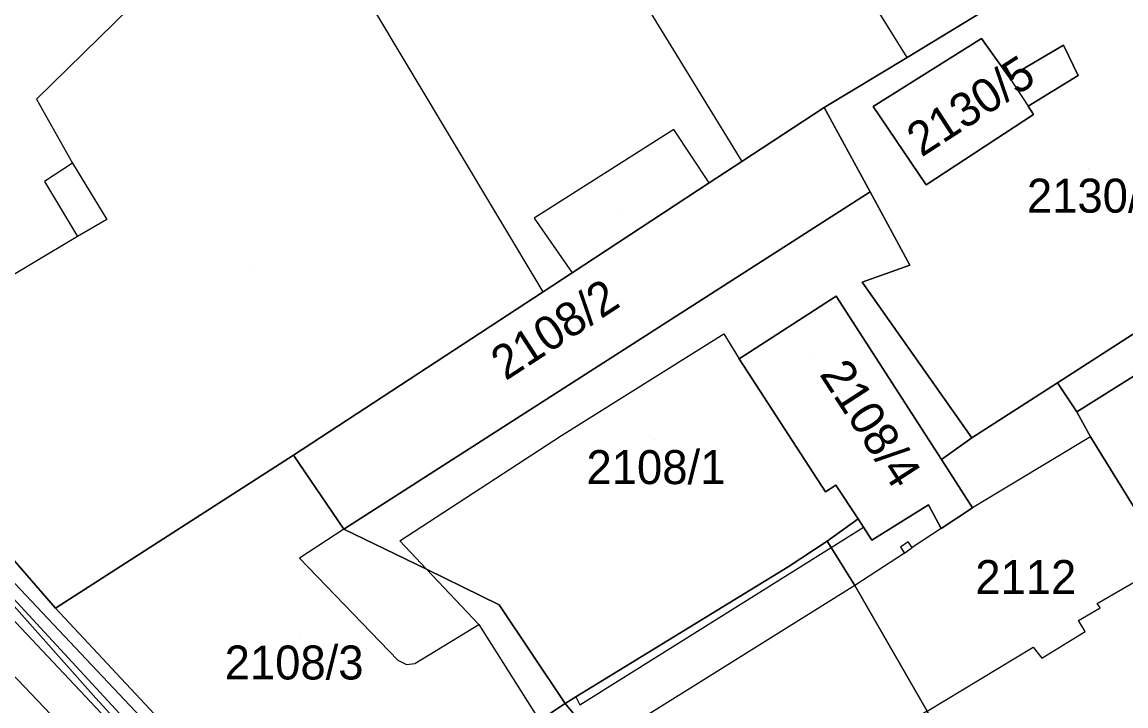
# Model space of a CAD drawing. Extents: x -263423 to -261326, y -1240067 to -1237864.
# Drawn here: x -262715.7 to -262650.7, y -1238849.9 to -1238809.7 of the extents above; entities that cross this region are included whole.
import ezdxf

# ---------------------------------------------------------------- set-up
doc = ezdxf.new("R2010")
doc.units = 0
for name, color, linetype in [('body_kn', 7, 'Continuous'), ('kladpar_druhypozemkov', 7, 'Continuous'), ('kladpar_hranice', 7, 'Continuous'), ('kladpar_parcelnecisla', 7, 'Continuous'), ('kladpar_plochy', 7, 'Continuous'), ('tarchy_linie', 7, 'Continuous'), ('zappar_hrandruhpozemk', 7, 'Continuous')]:
    doc.layers.add(name, color=color, linetype=linetype)

msp = doc.modelspace()

# ---------------------------------------------------------------- linework, layer by layer
at = {"layer": 'body_kn'}
for p, q in [((-262659.2, -1238810.63), (-262659.2, -1238810.63)), ((-262659.2, -1238810.63), (-262659.2, -1238810.63)), ((-262654.36, -1238811.02), (-262654.36, -1238811.02)), ((-262663.57, -1238811.74), (-262663.57, -1238811.74)), ((-262663.57, -1238811.74), (-262663.57, -1238811.74)), ((-262657.57, -1238812.9), (-262657.57, -1238812.9)), ((-262657.57, -1238812.9), (-262657.57, -1238812.9)), ((-262653.5, -1238812.81), (-262653.5, -1238812.81)), ((-262714.86, -1238814.2), (-262714.86, -1238814.2)), ((-262665.57, -1238814.64), (-262665.57, -1238814.64)), ((-262656.45, -1238814.61), (-262656.45, -1238814.61)), ((-262668.46, -1238814.7), (-262668.46, -1238814.7)), ((-262656.14, -1238815.11), (-262656.14, -1238815.11)), ((-262677.32, -1238815.98), (-262677.32, -1238815.98)), ((-262673.31, -1238817.87), (-262673.31, -1238817.87)), ((-262712.73, -1238817.97), (-262712.73, -1238817.97)), ((-262712.73, -1238817.97), (-262712.73, -1238817.97)), ((-262714.38, -1238819.04), (-262714.38, -1238819.04)), ((-262675.23, -1238819.13), (-262675.23, -1238819.13)), ((-262675.23, -1238819.13), (-262675.23, -1238819.13)), ((-262665.75, -1238819.66), (-262665.75, -1238819.66)), ((-262665.75, -1238819.66), (-262665.75, -1238819.66)), ((-262662.46, -1238819.25), (-262662.46, -1238819.25)), ((-262710.72, -1238821.29), (-262710.72, -1238821.29)), ((-262685.54, -1238821.2), (-262685.54, -1238821.2)), ((-262712.44, -1238822.29), (-262712.44, -1238822.29)), ((-262663.41, -1238823.98), (-262663.41, -1238823.98)), ((-262683.31, -1238824.42), (-262683.31, -1238824.42)), ((-262666.23, -1238824.98), (-262666.23, -1238824.98)), ((-262685.02, -1238825.54), (-262685.02, -1238825.54)), ((-262685.02, -1238825.54), (-262685.02, -1238825.54)), ((-262667.76, -1238825.8), (-262667.76, -1238825.8)), ((-262674.37, -1238828.01), (-262674.37, -1238828.01)), ((-262673.47, -1238829.48), (-262673.47, -1238829.48)), ((-262654.72, -1238830.89), (-262654.72, -1238830.89)), ((-262654.72, -1238830.89), (-262654.72, -1238830.89)), ((-262653.58, -1238832.61), (-262653.58, -1238832.61)), ((-262683.93, -1238833.99), (-262683.93, -1238833.99)), ((-262659.76, -1238834.14), (-262659.76, -1238834.14)), ((-262652.77, -1238834.08), (-262652.77, -1238834.08)), ((-262652.77, -1238834.08), (-262652.77, -1238834.08)), ((-262699.71, -1238835.16), (-262699.71, -1238835.16)), ((-262661.56, -1238835.42), (-262661.56, -1238835.42)), ((-262661.56, -1238835.42), (-262661.56, -1238835.42)), ((-262668.38, -1238837.32), (-262668.38, -1238837.32)), ((-262667.77, -1238836.93), (-262667.77, -1238836.93)), ((-262662.32, -1238838.08), (-262662.32, -1238838.08)), ((-262659.73, -1238838.26), (-262659.73, -1238838.26)), ((-262666.47, -1238838.91), (-262666.47, -1238838.91)), ((-262696.76, -1238839.51), (-262696.76, -1238839.51)), ((-262696.76, -1238839.51), (-262696.76, -1238839.51)), ((-262666.15, -1238839.39), (-262666.15, -1238839.39)), ((-262661.57, -1238839.48), (-262661.57, -1238839.48)), ((-262661.57, -1238839.48), (-262661.57, -1238839.48)), ((-262693.46, -1238840.2), (-262693.46, -1238840.2)), ((-262668.29, -1238840.21), (-262668.29, -1238840.21)), ((-262668.06, -1238840.59), (-262668.06, -1238840.59)), ((-262668.06, -1238840.59), (-262668.06, -1238840.59)), ((-262665.65, -1238840.15), (-262665.65, -1238840.15)), ((-262663.96, -1238840.58), (-262663.96, -1238840.58)), ((-262663.51, -1238840.25), (-262663.51, -1238840.25)), ((-262663.28, -1238840.6), (-262663.28, -1238840.6)), ((-262699.37, -1238841.21), (-262699.37, -1238841.21)), ((-262663.73, -1238840.92), (-262663.73, -1238840.92)), ((-262691.88, -1238841.87), (-262691.88, -1238841.87)), ((-262691.88, -1238841.87), (-262691.88, -1238841.87)), ((-262670.58, -1238841.72), (-262670.58, -1238841.72)), ((-262670.58, -1238841.72), (-262670.58, -1238841.72)), ((-262666.66, -1238842.83), (-262666.66, -1238842.83)), ((-262666.66, -1238842.83), (-262666.66, -1238842.83)), ((-262652.39, -1238843.88), (-262652.39, -1238843.88)), ((-262713.73, -1238844.16), (-262713.73, -1238844.16)), ((-262687.6, -1238843.96), (-262687.6, -1238843.96)), ((-262652.2, -1238844.14), (-262652.2, -1238844.14)), ((-262688.81, -1238845.12), (-262688.81, -1238845.12)), ((-262688.81, -1238845.12), (-262688.81, -1238845.12)), ((-262653.48, -1238844.89), (-262653.48, -1238844.89)), ((-262653.1, -1238845.53), (-262653.1, -1238845.53)), ((-262656.15, -1238846.46), (-262656.15, -1238846.46)), ((-262655.65, -1238847.1), (-262655.65, -1238847.1)), ((-262693.58, -1238847.22), (-262693.58, -1238847.22)), ((-262693.07, -1238847.48), (-262693.07, -1238847.48)), ((-262692.57, -1238847.42), (-262692.57, -1238847.42)), ((-262711.36, -1238849.46), (-262711.36, -1238849.46)), ((-262683.09, -1238849.38), (-262683.09, -1238849.38)), ((-262683.09, -1238849.38), (-262683.09, -1238849.38)), ((-262683.71, -1238849.78), (-262683.71, -1238849.78)), ((-262682.85, -1238849.86), (-262682.85, -1238849.86))]:
    msp.add_line(p, q, dxfattribs=at)
at = {"layer": 'kladpar_druhypozemkov'}
for p, q in [((-262660.83, -1238813.83), (-262660.83, -1238813.83)), ((-262652.87, -1238818.27), (-262652.87, -1238818.27)), ((-262680.55, -1238820.76), (-262680.55, -1238820.76)), ((-262702.25, -1238824.06), (-262702.25, -1238824.06)), ((-262684.3, -1238826.34), (-262684.3, -1238826.34)), ((-262669.28, -1238829.16), (-262669.28, -1238829.16)), ((-262678.48, -1238834.26), (-262678.48, -1238834.26)), ((-262657.42, -1238841.04), (-262657.42, -1238841.04)), ((-262699.38, -1238845.66), (-262699.38, -1238845.66))]:
    msp.add_line(p, q, dxfattribs=at)
at = {"layer": 'kladpar_hranice'}
for points in [[(-262661.35, -1238757.6), (-262654.45, -1238779.12), (-262656.5, -1238779.77), (-262652.53, -1238792.75), (-262652.03, -1238792.69), (-262649.75, -1238800.3), (-262649.08, -1238802.62), (-262648.39, -1238805.01), (-262643.62, -1238821.23), (-262641.83, -1238820.66), (-262641.2, -1238822.19), (-262654.72, -1238830.89), (-262659.76, -1238834.14), (-262666.23, -1238824.98), (-262663.41, -1238823.98), (-262665.75, -1238819.66), (-262668.46, -1238814.7), (-262663.57, -1238811.74), (-262658.77, -1238808.82), (-262658.22, -1238808.5)], [(-262683.92, -1238760.48), (-262668.52, -1238789.97), (-262658.77, -1238808.82), (-262663.57, -1238811.74), (-262668.46, -1238814.7), (-262673.31, -1238817.87), (-262675.23, -1238819.13), (-262683.31, -1238824.42), (-262685.02, -1238825.54), (-262699.71, -1238835.16), (-262713.73, -1238844.16), (-262725.81, -1238830.28), (-262734.56, -1238820.42), (-262740.17, -1238814.09), (-262741.61, -1238811.73), (-262745.93, -1238803.88), (-262752.13, -1238792.32), (-262744.18, -1238788.62), (-262721.78, -1238777.97), (-262710.33, -1238772.51)], [(-262653.5, -1238812.81), (-262654.36, -1238811.02), (-262657.57, -1238812.9), (-262659.2, -1238810.63), (-262665.57, -1238814.64), (-262662.46, -1238819.25), (-262656.14, -1238815.11), (-262656.45, -1238814.61), (-262653.5, -1238812.81)], [(-262659.2, -1238810.63), (-262657.57, -1238812.9), (-262654.36, -1238811.02), (-262653.5, -1238812.81), (-262656.45, -1238814.61), (-262656.14, -1238815.11), (-262662.46, -1238819.25), (-262665.57, -1238814.64), (-262659.2, -1238810.63)], [(-262675.23, -1238819.13), (-262673.31, -1238817.87), (-262668.46, -1238814.7), (-262665.75, -1238819.66), (-262696.76, -1238839.51), (-262699.71, -1238835.16), (-262685.02, -1238825.54), (-262683.31, -1238824.42), (-262675.23, -1238819.13)], [(-262665.75, -1238819.66), (-262663.41, -1238823.98), (-262666.23, -1238824.98), (-262659.76, -1238834.14), (-262661.56, -1238835.42), (-262667.76, -1238825.8), (-262673.47, -1238829.48), (-262668.38, -1238837.32), (-262667.77, -1238836.93), (-262666.47, -1238838.91), (-262668.29, -1238840.21), (-262670.58, -1238841.72), (-262683.09, -1238849.38), (-262683.71, -1238849.78), (-262687.6, -1238843.96), (-262691.88, -1238841.87), (-262696.76, -1238839.51), (-262665.75, -1238819.66)], [(-262641.2, -1238822.19), (-262637.26, -1238829.03), (-262635.46, -1238828.04), (-262632.1, -1238835.32), (-262633.51, -1238837.34), (-262631.28, -1238841.04), (-262632.4, -1238841.79), (-262643.48, -1238849.09), (-262644.93, -1238846.86), (-262647.75, -1238842.19), (-262647.05, -1238842.01), (-262646.6, -1238841.69), (-262646.28, -1238841.25), (-262646.15, -1238840.74), (-262645.96, -1238840.17), (-262642.2, -1238838.03), (-262647.79, -1238828.97), (-262653.58, -1238832.61), (-262654.72, -1238830.89), (-262641.2, -1238822.19)], [(-262661.56, -1238835.42), (-262659.73, -1238838.26), (-262661.57, -1238839.48), (-262662.32, -1238838.08), (-262665.65, -1238840.15), (-262666.15, -1238839.39), (-262666.47, -1238838.91), (-262667.77, -1238836.93), (-262668.38, -1238837.32), (-262673.47, -1238829.48), (-262667.76, -1238825.8), (-262661.56, -1238835.42)], [(-262647.79, -1238828.97), (-262642.2, -1238838.03), (-262645.96, -1238840.17), (-262646.15, -1238840.74), (-262646.28, -1238841.25), (-262646.6, -1238841.69), (-262647.05, -1238842.01), (-262647.75, -1238842.19), (-262652.77, -1238834.08), (-262653.58, -1238832.61), (-262647.79, -1238828.97)], [(-262725.81, -1238830.28), (-262713.73, -1238844.16), (-262699.62, -1238859.27), (-262697.11, -1238862.27), (-262686.91, -1238873.41), (-262684.58, -1238875.9), (-262683.36, -1238877.2), (-262676.64, -1238884.42), (-262675.32, -1238886.02), (-262672.23, -1238889.73), (-262668.02, -1238894.52), (-262665, -1238897.98), (-262654.17, -1238910.01)], [(-262654.72, -1238830.89), (-262653.58, -1238832.61), (-262652.77, -1238834.08), (-262647.75, -1238842.19), (-262644.93, -1238846.86), (-262643.48, -1238849.09), (-262644.76, -1238849.97), (-262657.63, -1238858.34), (-262662.39, -1238850.23), (-262666.66, -1238842.83), (-262668.06, -1238840.59), (-262668.29, -1238840.21), (-262666.47, -1238838.91), (-262666.15, -1238839.39), (-262665.65, -1238840.15), (-262662.32, -1238838.08), (-262661.57, -1238839.48), (-262659.73, -1238838.26), (-262661.56, -1238835.42), (-262659.76, -1238834.14), (-262654.72, -1238830.89)], [(-262696.76, -1238839.51), (-262691.88, -1238841.87), (-262687.6, -1238843.96), (-262683.71, -1238849.78), (-262685.22, -1238850.77), (-262699.62, -1238859.27), (-262713.73, -1238844.16), (-262699.71, -1238835.16), (-262696.76, -1238839.51)], [(-262670.58, -1238841.72), (-262668.29, -1238840.21), (-262668.06, -1238840.59), (-262666.66, -1238842.83), (-262662.39, -1238850.23), (-262667.11, -1238853.06), (-262666.54, -1238853.9), (-262672.15, -1238857.35), (-262672.71, -1238856.59), (-262677.36, -1238859.55), (-262681.69, -1238852.2), (-262683.71, -1238849.78), (-262683.09, -1238849.38), (-262670.58, -1238841.72)], [(-262685.22, -1238850.77), (-262683.71, -1238849.78), (-262681.69, -1238852.2), (-262691.67, -1238857.81), (-262694.85, -1238860.43), (-262695.1, -1238860.11), (-262695.52, -1238860.04), (-262696.93, -1238861.25), (-262696.5, -1238861.79), (-262697.11, -1238862.27), (-262699.62, -1238859.27), (-262685.22, -1238850.77)]]:
    msp.add_lwpolyline(points, dxfattribs=at)
at = {"layer": 'kladpar_plochy'}
for p, q in [((-262663.57, -1238811.74), (-262658.77, -1238808.82)), ((-262659.2, -1238810.63), (-262665.57, -1238814.64)), ((-262657.57, -1238812.9), (-262659.2, -1238810.63)), ((-262654.36, -1238811.02), (-262657.57, -1238812.9)), ((-262653.5, -1238812.81), (-262654.36, -1238811.02)), ((-262668.46, -1238814.7), (-262663.57, -1238811.74)), ((-262656.45, -1238814.61), (-262653.5, -1238812.81)), ((-262665.57, -1238814.64), (-262662.46, -1238819.25)), ((-262656.14, -1238815.11), (-262656.45, -1238814.61)), ((-262665.75, -1238819.66), (-262668.46, -1238814.7)), ((-262662.46, -1238819.25), (-262656.14, -1238815.11)), ((-262663.41, -1238823.98), (-262665.75, -1238819.66)), ((-262641.2, -1238822.19), (-262654.72, -1238830.89)), ((-262666.23, -1238824.98), (-262663.41, -1238823.98)), ((-262659.76, -1238834.14), (-262666.23, -1238824.98)), ((-262654.72, -1238830.89), (-262659.76, -1238834.14))]:
    msp.add_line(p, q, dxfattribs=at)
for points in [[(-262710.33, -1238772.51), (-262707.91, -1238771.38), (-262700.97, -1238768.38), (-262694.55, -1238765.43), (-262691.56, -1238764.05), (-262683.92, -1238760.48), (-262668.52, -1238789.97), (-262658.77, -1238808.82), (-262663.57, -1238811.74), (-262668.46, -1238814.7), (-262673.31, -1238817.87), (-262675.23, -1238819.13), (-262683.31, -1238824.42), (-262685.02, -1238825.54), (-262699.71, -1238835.16), (-262713.73, -1238844.16), (-262725.81, -1238830.28), (-262734.56, -1238820.42), (-262740.17, -1238814.09), (-262741.61, -1238811.73), (-262745.93, -1238803.88), (-262752.13, -1238792.32), (-262744.18, -1238788.62), (-262721.78, -1238777.97)], [(-262659.2, -1238810.63), (-262657.57, -1238812.9), (-262654.36, -1238811.02), (-262653.5, -1238812.81), (-262656.45, -1238814.61), (-262656.14, -1238815.11), (-262662.46, -1238819.25), (-262665.57, -1238814.64)], [(-262675.23, -1238819.13), (-262673.31, -1238817.87), (-262668.46, -1238814.7), (-262665.75, -1238819.66), (-262696.76, -1238839.51), (-262699.71, -1238835.16), (-262685.02, -1238825.54), (-262683.31, -1238824.42)], [(-262665.75, -1238819.66), (-262663.41, -1238823.98), (-262666.23, -1238824.98), (-262659.76, -1238834.14), (-262661.56, -1238835.42), (-262667.76, -1238825.8), (-262673.47, -1238829.48), (-262668.38, -1238837.32), (-262667.77, -1238836.93), (-262666.47, -1238838.91), (-262668.29, -1238840.21), (-262670.58, -1238841.72), (-262683.09, -1238849.38), (-262683.71, -1238849.78), (-262687.6, -1238843.96), (-262691.88, -1238841.87), (-262696.76, -1238839.51)], [(-262641.2, -1238822.19), (-262637.26, -1238829.03), (-262635.46, -1238828.04), (-262632.1, -1238835.32), (-262633.51, -1238837.34), (-262631.28, -1238841.04), (-262632.4, -1238841.79), (-262643.48, -1238849.09), (-262644.93, -1238846.86), (-262647.75, -1238842.19), (-262647.05, -1238842.01), (-262646.6, -1238841.69), (-262646.28, -1238841.25), (-262646.15, -1238840.74), (-262645.96, -1238840.17), (-262642.2, -1238838.03), (-262647.79, -1238828.97), (-262653.58, -1238832.61), (-262654.72, -1238830.89)], [(-262661.56, -1238835.42), (-262659.73, -1238838.26), (-262661.57, -1238839.48), (-262662.32, -1238838.08), (-262665.65, -1238840.15), (-262666.15, -1238839.39), (-262666.47, -1238838.91), (-262667.77, -1238836.93), (-262668.38, -1238837.32), (-262673.47, -1238829.48), (-262667.76, -1238825.8)], [(-262647.79, -1238828.97), (-262642.2, -1238838.03), (-262645.96, -1238840.17), (-262646.15, -1238840.74), (-262646.28, -1238841.25), (-262646.6, -1238841.69), (-262647.05, -1238842.01), (-262647.75, -1238842.19), (-262652.77, -1238834.08), (-262653.58, -1238832.61)], [(-262654.72, -1238830.89), (-262653.58, -1238832.61), (-262652.77, -1238834.08), (-262647.75, -1238842.19), (-262644.93, -1238846.86), (-262643.48, -1238849.09), (-262644.76, -1238849.97), (-262657.63, -1238858.34), (-262662.39, -1238850.23), (-262666.66, -1238842.83), (-262668.06, -1238840.59), (-262668.29, -1238840.21), (-262666.47, -1238838.91), (-262666.15, -1238839.39), (-262665.65, -1238840.15), (-262662.32, -1238838.08), (-262661.57, -1238839.48), (-262659.73, -1238838.26), (-262661.56, -1238835.42), (-262659.76, -1238834.14)], [(-262696.76, -1238839.51), (-262691.88, -1238841.87), (-262687.6, -1238843.96), (-262683.71, -1238849.78), (-262685.22, -1238850.77), (-262699.62, -1238859.27), (-262713.73, -1238844.16), (-262699.71, -1238835.16)], [(-262670.58, -1238841.72), (-262668.29, -1238840.21), (-262668.06, -1238840.59), (-262666.66, -1238842.83), (-262662.39, -1238850.23), (-262667.11, -1238853.06), (-262666.54, -1238853.9), (-262672.15, -1238857.35), (-262672.71, -1238856.59), (-262677.36, -1238859.55), (-262681.69, -1238852.2), (-262683.71, -1238849.78), (-262683.09, -1238849.38)], [(-262685.22, -1238850.77), (-262683.71, -1238849.78), (-262681.69, -1238852.2), (-262691.67, -1238857.81), (-262694.85, -1238860.43), (-262695.1, -1238860.11), (-262695.52, -1238860.04), (-262696.93, -1238861.25), (-262696.5, -1238861.79), (-262697.11, -1238862.27), (-262699.62, -1238859.27)]]:
    msp.add_lwpolyline(points, close=True, dxfattribs=at)
msp.add_lwpolyline([(-262725.81, -1238830.28), (-262713.73, -1238844.16), (-262699.62, -1238859.27), (-262697.11, -1238862.27), (-262686.91, -1238873.41), (-262684.58, -1238875.9), (-262683.36, -1238877.2), (-262676.64, -1238884.42), (-262675.32, -1238886.02), (-262672.23, -1238889.73), (-262668.02, -1238894.52), (-262665, -1238897.98), (-262654.17, -1238910.01), (-262653.35, -1238910.65), (-262652.22, -1238911.8), (-262644.72, -1238918.72), (-262639.74, -1238923.4), (-262635.01, -1238927.76), (-262629.59, -1238932.31), (-262623.28, -1238937.57), (-262609.03, -1238949.56), (-262607.13, -1238951.03), (-262599.19, -1238957.7)], dxfattribs=at)
at = {"layer": 'tarchy_linie'}
for points in [[(-262772.03, -1238772.8), (-262755.59, -1238806.88), (-262723.73, -1238840.23), (-262691.13, -1238874.43), (-262655.04, -1238918.37), (-262645, -1238927), (-262617.88, -1238949.54), (-262580.53, -1238981.01), (-262543.12, -1239012.67), (-262515.94, -1239037.69)], [(-262771.2, -1238787.36), (-262757.05, -1238801.48), (-262709.5, -1238852), (-262708.75, -1238858), (-262703.43, -1238863.18), (-262664.5, -1238908), (-262656.5, -1238912.5), (-262648.48, -1238920.56), (-262644.5, -1238925), (-262616.29, -1238948.2), (-262540.89, -1239012.39), (-262511.94, -1239035.93)], [(-262757.76, -1238798.58), (-262708.37, -1238850.94), (-262707.75, -1238854.6), (-262689.94, -1238873.29), (-262661.38, -1238908.05), (-262655.74, -1238911.15), (-262652.3, -1238914.58), (-262650.5, -1238913.39), (-262649.25, -1238914.54), (-262648, -1238915.69), (-262649.91, -1238916.95), (-262648.55, -1238918.31), (-262647.02, -1238916.6), (-262645.88, -1238917.65), (-262644.74, -1238918.7), (-262646.41, -1238920.57), (-262643.35, -1238923.97), (-262615.31, -1238947.01), (-262539.89, -1239011.22)]]:
    msp.add_lwpolyline(points, dxfattribs=at)
at = {"layer": 'zappar_hrandruhpozemk'}
for p, q in [((-262663.57, -1238811.74), (-262677.9, -1238788.69)), ((-262687.52, -1238794.73), (-262673.31, -1238817.87)), ((-262685.02, -1238825.54), (-262698.98, -1238802.22)), ((-262657.57, -1238812.9), (-262656.45, -1238814.61)), ((-262677.32, -1238815.98), (-262685.54, -1238821.2)), ((-262675.23, -1238819.13), (-262677.32, -1238815.98)), ((-262712.73, -1238817.97), (-262710.72, -1238821.29)), ((-262710.72, -1238821.29), (-262712.44, -1238822.29)), ((-262685.54, -1238821.2), (-262683.31, -1238824.42)), ((-262683.93, -1238833.99), (-262674.37, -1238828.01)), ((-262674.37, -1238828.01), (-262673.47, -1238829.48)), ((-262693.46, -1238840.2), (-262683.93, -1238833.99)), ((-262652.77, -1238834.08), (-262659.73, -1238838.26)), ((-262696.76, -1238839.51), (-262699.37, -1238841.21)), ((-262668.06, -1238840.59), (-262666.15, -1238839.39)), ((-262693.46, -1238840.2), (-262691.88, -1238841.87)), ((-262682.85, -1238849.86), (-262668.06, -1238840.59)), ((-262663.73, -1238840.92), (-262663.28, -1238840.6)), ((-262699.37, -1238841.21), (-262693.58, -1238847.22)), ((-262663.73, -1238840.92), (-262666.66, -1238842.83)), ((-262691.88, -1238841.87), (-262688.81, -1238845.12)), ((-262666.66, -1238842.83), (-262681.69, -1238852.2)), ((-262688.81, -1238845.12), (-262685.22, -1238850.77)), ((-262655.65, -1238847.1), (-262653.1, -1238845.53)), ((-262683.09, -1238849.38), (-262682.85, -1238849.86))]:
    msp.add_line(p, q, dxfattribs=at)
for points in [[(-262708.41, -1238807.88), (-262714.86, -1238814.2), (-262712.73, -1238817.97), (-262714.38, -1238819.04), (-262712.44, -1238822.29), (-262725.81, -1238830.28)], [(-262698.06, -1238863.03), (-262708.08, -1238852.4), (-262725.83, -1238833.2), (-262711.36, -1238849.46), (-262698.2, -1238863.85)], [(-262661.57, -1238839.48), (-262663.28, -1238840.6), (-262663.51, -1238840.25), (-262663.96, -1238840.58), (-262663.73, -1238840.92)], [(-262653.1, -1238845.53), (-262653.48, -1238844.89), (-262652.2, -1238844.14), (-262652.39, -1238843.88), (-262648.89, -1238841.87), (-262648.26, -1238842.19), (-262647.75, -1238842.19)], [(-262693.58, -1238847.22), (-262693.07, -1238847.48), (-262692.57, -1238847.42), (-262688.81, -1238845.12)], [(-262662.39, -1238850.23), (-262656.15, -1238846.46), (-262655.65, -1238847.1)]]:
    msp.add_lwpolyline(points, dxfattribs=at)

# ---------------------------------------------------------------- texts
at = {"layer": 'kladpar_parcelnecisla'}
for s, rotation, p in [('2130/5', 33, (-262662.731, -1238817.647)), ('2108/2', 33, (-262687.228, -1238830.806)), ('2108/4', 303, (-262668.779, -1238830.385))]:
    msp.add_text(s, height=2, rotation=rotation, dxfattribs=at).set_placement(p)
for s, p in [('2130/4', (-262656.521, -1238820.88)), ('2108/1', (-262682.461, -1238836.86)), ('2112', (-262659.564, -1238843.33)), ('2108/3', (-262703.773, -1238848.36))]:
    msp.add_text(s, height=2, dxfattribs=at).set_placement(p)

doc.saveas('drawing.dxf')
